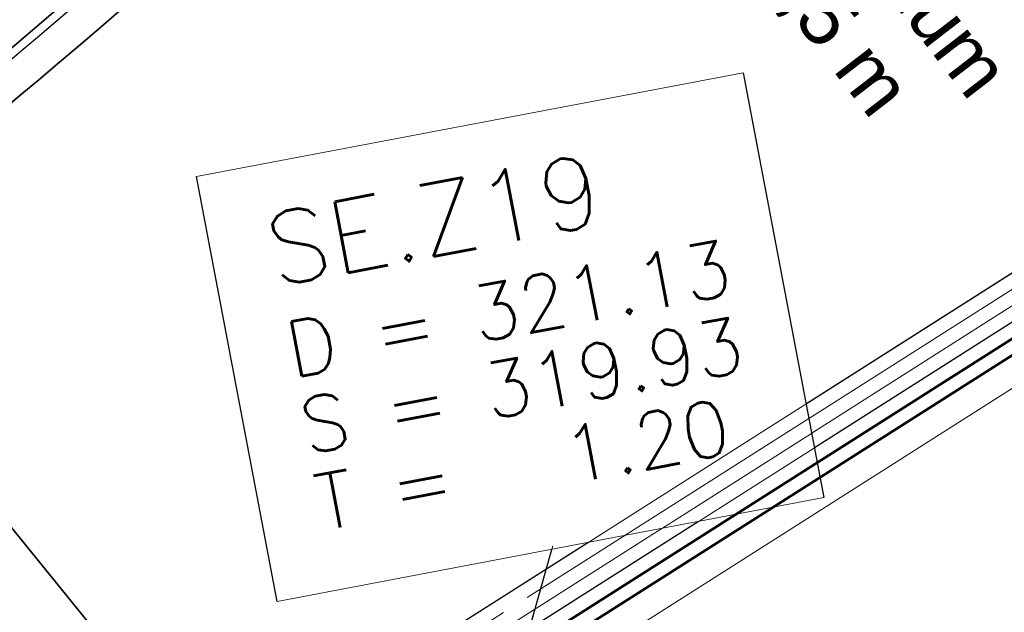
# Model space of a CAD drawing. Header units: metres. Extents: x -502 to 161, y -108 to 174.
# Tile 250 of 656: x -238.49 to -234.95, y -7.31 to -5.18. Entities that reach past the tile are written whole.
import ezdxf

# ---------------------------------------------------------------- set-up
doc = ezdxf.new("R2010")
doc.units = ezdxf.units.M
doc.header["$LTSCALE"] = 0.1
doc.linetypes.add('102', pattern=[101.6, 101.6, 0])
doc.layers.add('BRI31-005.05-5p02-Koordinierung Lageplan 4. BA ZOB West 2022-06-15', color=7, linetype='Continuous')
doc.layers.add('BRI31-005.06-5f07-Koordinierung Lageplan 4. BA ZOB Fernbusbahnh', color=7, linetype='Continuous')
doc.styles.add('Arial', font='arial.ttf')
doc.styles.add('Txt', font='txt_____.ttf')

msp = doc.modelspace()

# ---------------------------------------------------------------- linework, layer by layer
at = {"layer": 'BRI31-005.05-5p02-Koordinierung Lageplan 4. BA ZOB West 2022-06-15', "color": 1, "linetype": 'Continuous', "lineweight": 25, "true_color": 0xff0000, "transparency": 33554687}
msp.add_line((-237.4411, -10.156), (-236.5721, -7.0673), dxfattribs=at)
at = {"layer": 'BRI31-005.05-5p02-Koordinierung Lageplan 4. BA ZOB West 2022-06-15', "color": 250, "linetype": '102', "lineweight": 13, "true_color": 0x333333, "transparency": 33554687, "flags": 128}
for points in [[(-388.3711, -27.044), (-388.1111, -26.768), (-387.3021, -26.275), (-386.2901, -26.082), (-385.8951, -26.127), (-384.3321, -25.57), (-381.3501, -25.097), (-378.3751, -24.538), (-375.3391, -23.899), (-372.3621, -23.298), (-369.3961, -22.758), (-366.3091, -22.197), (-363.2291, -21.717), (-360.3071, -21.198), (-357.3051, -20.667), (-354.3051, -20.316), (-351.2821, -19.906), (-348.1491, -19.515), (-345.1741, -19.305), (-342.7761, -19.47), (-341.9801, -19.45), (-340.9081, -19.5), (-338.1101, -19.66), (-335.9611, -20.016), (-332.9441, -20.376), (-329.9471, -20.756), (-326.8811, -21.187), (-323.9021, -21.707), (-320.9621, -22.185), (-317.9051, -22.355), (-314.8601, -22.515), (-311.8991, -22.485), (-308.6741, -22.425), (-305.6461, -22.465), (-302.5931, -22.575), (-299.7291, -22.635), (-296.6871, -22.665), (-294.8361, -22.725), (-293.8261, -22.765), (-292.2421, -22.815), (-291.0111, -22.795), (-288.1261, -22.975), (-285.1201, -23.045), (-282.0401, -22.925), (-278.7471, -22.955), (-275.8171, -22.695), (-272.7271, -22.426), (-270.0311, -21.958), (-266.8101, -21.21), (-263.9691, -20.462), (-260.8811, -19.437), (-258.2421, -18.259), (-256.2691, -17.471), (-247.4081, -12.827), (-247.3801, -12.81), (-246.5931, -12.34), (-245.9071, -11.928), (-244.8661, -11.346), (-242.3171, -10.014), (-239.4721, -8.553), (-236.8871, -7.336), (-229.0131, -2.331), (-226.5791, -0.808), (-224.2461, 1.223), (-219.6451, 5.111), (-217.3171, 7.193), (-214.8151, 9.189), (-212.5341, 10.929), (-209.7971, 13.145), (-209.2361, 13.621), (-208.6251, 14.269), (-207.8561, 14.714), (-205.6521, 16.886), (-203.1891, 18.836), (-200.8911, 20.806), (-198.5211, 22.65), (-196.0841, 24.4), (-193.6921, 26.24), (-185.8871, 31.377), (-183.1941, 32.719), (-180.4431, 33.701), (-177.6441, 34.533), (-174.8691, 35.205), (-172.6601, 35.494), (-172.6341, 35.296)], [(-173.4671, 35.136), (-174.8231, 34.959), (-177.5781, 34.291), (-180.3651, 33.463), (-183.0961, 32.489), (-185.7631, 31.159), (-193.5461, 26.036), (-195.9341, 24.2), (-198.3711, 22.45), (-200.7331, 20.614), (-203.0291, 18.644), (-205.4861, 16.698), (-207.7041, 14.514), (-208.4671, 14.071), (-209.0641, 13.439), (-209.6371, 12.953), (-212.3801, 10.731), (-214.6611, 8.991), (-217.1551, 7.003), (-219.4811, 4.923), (-224.0841, 1.033), (-226.4291, -1.01), (-228.8811, -2.543), (-236.7671, -7.556), (-239.3621, -8.777), (-242.2021, -10.236), (-244.7461, -11.566), (-245.7811, -12.146), (-246.4651, -12.554), (-247.2481, -13.021), (-247.2801, -13.044), (-256.1651, -17.699), (-258.1441, -18.489), (-260.7911, -19.669), (-263.8971, -20.702), (-266.7501, -21.452), (-269.9811, -22.204), (-272.6951, -22.674), (-275.7951, -22.945), (-278.7371, -23.205), (-282.0381, -23.175), (-285.1181, -23.295), (-288.1361, -23.225), (-291.0171, -23.045), (-292.2441, -23.065), (-293.8361, -23.015), (-294.8461, -22.975), (-296.6931, -22.915), (-299.7331, -22.885), (-302.6011, -22.825), (-305.6521, -22.715), (-308.6741, -22.675), (-311.8971, -22.735), (-314.8661, -22.765), (-317.9171, -22.605), (-320.9901, -22.435), (-323.9441, -21.955), (-326.9211, -21.435), (-329.9791, -21.004), (-332.9741, -20.624), (-335.9951, -20.264), (-338.1431, -19.909), (-338.1111, -19.711), (-335.9671, -20.066), (-332.9501, -20.426), (-329.9531, -20.806), (-326.8891, -21.237), (-323.9101, -21.757), (-320.9681, -22.235), (-317.9071, -22.405), (-314.8621, -22.565), (-311.8991, -22.535), (-308.6741, -22.475), (-305.6481, -22.515), (-302.5951, -22.625), (-299.7291, -22.685), (-296.6891, -22.715), (-294.8381, -22.775), (-293.8281, -22.815), (-292.2421, -22.865), (-291.0131, -22.845), (-288.1281, -23.025), (-285.1201, -23.095), (-282.0401, -22.975), (-278.7451, -23.005), (-275.8131, -22.745), (-272.7211, -22.476), (-270.0211, -22.008), (-266.7981, -21.258), (-263.9551, -20.51), (-260.8631, -19.483), (-258.2221, -18.305), (-256.2491, -17.517), (-247.3841, -12.872), (-247.3561, -12.853), (-246.5671, -12.382), (-245.8811, -11.972), (-244.8421, -11.39), (-242.2941, -10.058), (-239.4501, -8.597), (-236.8631, -7.38), (-228.9871, -2.373), (-226.5491, -0.848), (-224.2141, 1.185), (-219.6131, 5.073), (-217.2851, 7.155), (-214.7851, 9.149), (-212.5041, 10.889), (-209.7651, 13.107), (-209.2021, 13.585), (-208.5931, 14.229), (-207.8261, 14.674), (-205.6181, 16.848), (-203.1571, 18.798), (-200.8591, 20.768), (-198.4911, 22.61), (-196.0541, 24.36), (-193.6621, 26.2), (-185.8631, 31.333), (-183.1741, 32.673), (-180.4271, 33.653), (-177.6301, 34.485), (-174.8591, 35.155), (-173.4931, 35.334), (-173.4671, 35.136)], [(-172.6341, 35.296), (-174.8331, 35.009), (-177.5921, 34.339), (-180.3811, 33.511), (-183.1161, 32.535), (-185.7871, 31.203), (-193.5761, 26.076), (-195.9641, 24.24), (-198.4011, 22.49), (-200.7651, 20.652), (-203.0611, 18.682), (-205.5201, 16.736), (-207.7341, 14.554), (-208.4991, 14.111), (-209.0981, 13.475), (-209.6691, 12.991), (-212.4101, 10.771), (-214.6911, 9.031), (-217.1871, 7.041), (-219.5131, 4.961), (-224.1161, 1.071), (-226.4591, -0.97), (-228.9071, -2.501), (-236.7911, -7.512), (-239.3841, -8.733), (-242.2251, -10.192), (-244.7701, -11.522), (-245.8071, -12.102), (-246.4911, -12.512), (-247.2761, -12.98), (-247.3081, -13.001), (-256.1851, -17.653), (-258.1641, -18.443), (-260.8091, -19.623), (-263.9111, -20.654), (-266.7621, -21.404), (-269.9911, -22.154), (-272.7011, -22.624), (-275.7991, -22.895), (-278.7391, -23.155), (-282.0381, -23.125), (-285.1181, -23.245), (-288.1341, -23.175), (-291.0151, -22.995), (-292.2441, -23.015), (-293.8341, -22.965), (-294.8441, -22.925), (-296.6911, -22.865), (-299.7331, -22.835), (-302.5991, -22.775), (-305.6501, -22.665), (-308.6741, -22.625), (-311.8971, -22.685), (-314.8641, -22.715), (-317.9151, -22.555), (-320.9841, -22.385), (-323.9361, -21.905), (-326.9131, -21.385), (-329.9731, -20.954), (-332.9681, -20.574), (-335.9891, -20.214), (-338.1321, -19.86), (-340.9181, -19.7), (-341.9821, -19.65), (-342.7801, -19.67), (-345.1741, -19.505), (-348.1291, -19.715), (-351.2561, -20.104), (-354.2791, -20.514), (-357.2751, -20.865), (-360.2731, -21.394), (-363.1971, -21.915), (-366.2751, -22.395), (-369.3601, -22.954), (-372.3241, -23.494), (-375.2991, -24.095), (-378.3351, -24.734), (-381.3161, -25.295), (-384.2821, -25.764), (-385.8711, -26.331), (-386.2821, -26.284), (-387.2281, -26.465), (-387.9831, -26.924), (-388.2471, -27.204)], [(-245.8581, -12.016), (-244.8171, -11.434), (-242.2701, -10.102), (-239.4281, -8.642), (-236.8391, -7.424), (-228.9611, -2.415), (-226.5191, -0.888), (-224.1811, 1.147), (-219.5801, 5.035), (-217.2531, 7.118), (-214.7541, 9.11), (-212.4731, 10.849), (-209.7331, 13.069), (-209.5751, 12.875), (-212.3191, 10.653), (-214.6001, 8.912), (-217.0911, 6.926), (-219.4161, 4.847), (-224.0191, 0.957), (-226.3691, -1.09), (-228.8271, -2.627), (-236.7191, -7.644), (-239.3181, -8.866), (-242.1541, -10.324), (-244.6991, -11.654), (-245.7361, -12.234), (-245.8581, -12.016)]]:
    msp.add_lwpolyline(points, dxfattribs=at)
at = {"layer": 'BRI31-005.05-5p02-Koordinierung Lageplan 4. BA ZOB West 2022-06-15', "color": 250, "linetype": 'Continuous', "lineweight": 25, "true_color": 0x333333, "transparency": 33554687, "flags": 128}
for points in [[(-239.4721, -8.553), (-236.8871, -7.336), (-229.0131, -2.331), (-226.5791, -0.808), (-224.2461, 1.223), (-219.6451, 5.111), (-217.3171, 7.193), (-214.8151, 9.189), (-212.5341, 10.929), (-209.7971, 13.145), (-209.2361, 13.621), (-208.6251, 14.269), (-207.8561, 14.714), (-205.6521, 16.886), (-203.1891, 18.836), (-200.8911, 20.806), (-198.5211, 22.65), (-196.0841, 24.4), (-193.6921, 26.24), (-185.8871, 31.377), (-183.1941, 32.719), (-180.4431, 33.701), (-177.6441, 34.533)], [(-177.5921, 34.339), (-180.3811, 33.511), (-183.1161, 32.535), (-185.7871, 31.203), (-193.5761, 26.076), (-195.9641, 24.24), (-198.4011, 22.49), (-200.7651, 20.652), (-203.0611, 18.682), (-205.5201, 16.736), (-207.7341, 14.554), (-208.4991, 14.111), (-209.0981, 13.475), (-209.6691, 12.991), (-212.4101, 10.771), (-214.6911, 9.031), (-217.1871, 7.041), (-219.5131, 4.961), (-224.1161, 1.071), (-226.4591, -0.97), (-228.9071, -2.501), (-236.7911, -7.512), (-239.3841, -8.733)]]:
    msp.add_lwpolyline(points, dxfattribs=at)
at = {"layer": 'BRI31-005.05-5p02-Koordinierung Lageplan 4. BA ZOB West 2022-06-15', "color": 1, "linetype": 'Continuous', "lineweight": 25, "true_color": 0xff0000, "transparency": 33554687, "flags": 128}
for points in [[(-208.5301, 14.15), (-209.1331, 13.512), (-209.7011, 13.03), (-212.4421, 10.81), (-214.7231, 9.07), (-217.2201, 7.079), (-219.5471, 4.998), (-224.1491, 1.109), (-226.4891, -0.929), (-228.9341, -2.458), (-236.8151, -7.468), (-239.4061, -8.687), (-242.2481, -10.147), (-244.7941, -11.478), (-245.8311, -12.059), (-246.5161, -12.468), (-247.3021, -12.937), (-247.3321, -12.958), (-256.2071, -17.608)], [(-237.8527, -5.7404), (-235.8877, -5.3678), (-235.5982, -6.8946), (-237.5632, -7.2672), (-237.8527, -5.7404)]]:
    msp.add_lwpolyline(points, dxfattribs=at)
at = {"layer": 'BRI31-005.05-5p02-Koordinierung Lageplan 4. BA ZOB West 2022-06-15', "color": 3, "linetype": 'Continuous', "lineweight": 50, "true_color": 0x00ff00, "transparency": 33554687, "flags": 128}
for points in [[(-208.9481, 13.562), (-209.0091, 13.498), (-209.0641, 13.439), (-209.1601, 13.358), (-209.3871, 13.165), (-209.6701, 12.991), (-212.4111, 10.771), (-214.6921, 9.031), (-217.1881, 7.041), (-219.5141, 4.96), (-224.1161, 1.071), (-226.4591, -0.969), (-228.9071, -2.5), (-236.7911, -7.512), (-239.3841, -8.732), (-242.2241, -10.191), (-244.7701, -11.522), (-245.8091, -12.103), (-245.9411, -12.171)], [(-208.8891, 13.479), (-208.9361, 13.429), (-208.9951, 13.366), (-209.0951, 13.282), (-209.3281, 13.084), (-209.6371, 12.953), (-212.3801, 10.732), (-214.6611, 8.992), (-217.1561, 7.003), (-219.4811, 4.922), (-224.0831, 1.033), (-226.4291, -1.009), (-228.8801, -2.542), (-236.7671, -7.556), (-239.3621, -8.777), (-242.2011, -10.235), (-244.7461, -11.566), (-245.7851, -12.147)]]:
    msp.add_lwpolyline(points, dxfattribs=at)
at = {"layer": 'BRI31-005.05-5p02-Koordinierung Lageplan 4. BA ZOB West 2022-06-15', "color": 3, "linetype": 'Continuous', "lineweight": 35, "true_color": 0x00ff00, "transparency": 33554687, "flags": 128}
for points in [[(-279.4058, -30.9235), (-270.9467, -26.7095, 0.095997), (-268.1607, -24.5758, -0.065942), (-264.8207, -21.6858, 0.025186), (-260.4856, -18.5119), (-255.5271, -14.4822, -0.005996), (-254.9201, -14.0009, -0.059186), (-248.3852, -10.0817, 0.078462), (-238.2914, -3.4889), (-238.2914, -3.4889, -0.100623), (-214.8444, 10.3949), (-214.8444, 10.3949), (-211.177, 9.7003), (-205.5504, 1.4442)], [(-205.711, 1.4137), (-211.266, 9.5645), (-214.833, 10.2401), (-214.833, 10.2401, 0.100475), (-238.1908, -3.6002), (-238.1908, -3.6002, -0.078462), (-248.3237, -10.2185), (-248.3237, -10.2185, 0.059186), (-254.8284, -14.1195), (-254.8284, -14.1195), (-254.8284, -14.1195, 0.005996), (-255.4325, -14.5986), (-255.4325, -14.5986), (-260.391, -18.6283, -0.025186), (-264.7383, -21.8111), (-264.7383, -21.8111, 0.065942), (-268.0485, -24.6753), (-268.0485, -24.6753), (-268.0485, -24.6753, -0.095997), (-270.8799, -26.8438), (-270.8799, -26.8438), (-279.3404, -31.0585)], [(-311.2459, -44.722), (-303.6354, -41.8968), (-298.4404, -39.6095), (-284.9949, -33.8889), (-279.275, -31.1935), (-270.813, -26.978, 0.095997), (-267.9364, -24.7749), (-267.9364, -24.7749, -0.065942), (-264.6559, -21.9364), (-264.6559, -21.9364, 0.025186), (-260.2964, -18.7447), (-255.3379, -14.715, -0.005996), (-254.7366, -14.2381), (-254.7366, -14.2381, -0.059186), (-248.2623, -10.3553), (-248.2623, -10.3553, 0.078462), (-238.0902, -3.7115), (-238.0902, -3.7115, -0.100327), (-214.8215, 10.0853), (-214.8215, 10.0853), (-211.3549, 9.4287), (-205.8717, 1.3831)], [(-206.0324, 1.3525), (-211.4439, 9.2929), (-214.81, 9.9304), (-214.81, 9.9304, 0.100178), (-237.9896, -3.8227), (-237.9896, -3.8227, -0.078462), (-248.2009, -10.4922), (-248.2009, -10.4922, 0.059186), (-254.6448, -14.3568), (-254.6448, -14.3568), (-254.6448, -14.3568, 0.005996), (-255.2433, -14.8314), (-255.2433, -14.8314), (-260.2018, -18.8611), (-260.2018, -18.8611, -0.025186), (-264.5735, -22.0618), (-264.5735, -22.0618), (-264.5735, -22.0618, 0.065942), (-267.8242, -24.8745), (-267.8242, -24.8745), (-267.8242, -24.8745, -0.095997), (-270.7461, -27.1123), (-270.7461, -27.1123), (-279.2096, -31.3285)], [(-279.1442, -31.4635), (-270.6792, -27.2466, 0.095997), (-267.712, -24.974), (-267.712, -24.974, -0.065942), (-264.4911, -22.1871), (-264.4911, -22.1871, 0.025186), (-260.1072, -18.9775), (-255.1487, -14.9478, -0.005996), (-254.553, -14.4754, -0.059186), (-248.1394, -10.629), (-248.1394, -10.629, 0.078462), (-237.889, -3.934), (-237.889, -3.934), (-237.889, -3.934, -0.100028), (-214.7984, 9.7756), (-214.7984, 9.7756), (-211.5329, 9.1571), (-206.1931, 1.3219)], [(-206.5145, 1.2608), (-211.7108, 8.8854), (-214.7752, 9.4658, 0.099728), (-237.6878, -4.1565, -0.078462), (-248.0165, -10.9027, 0.059186), (-254.3694, -14.7127, 0.005996), (-254.9595, -15.1806), (-259.918, -19.2103, -0.025186), (-264.3263, -22.4378, 0.065942), (-267.4876, -25.1732), (-267.4876, -25.1732, -0.095997), (-270.5454, -27.5151), (-270.5454, -27.5151), (-279.0133, -31.7335)], [(-278.9479, -31.8684), (-270.4786, -27.6493), (-270.4786, -27.6493, 0.095997), (-267.3754, -25.2727), (-267.3754, -25.2727, -0.065942), (-264.2439, -22.5631), (-264.2439, -22.5631, 0.025186), (-259.8234, -19.3267), (-259.8234, -19.3267), (-254.8649, -15.297, -0.005996), (-254.2777, -14.8313), (-254.2777, -14.8313, -0.059186), (-247.9551, -11.0396), (-247.9551, -11.0396, 0.078462), (-237.5872, -4.2677), (-237.5872, -4.2677, -0.099577), (-214.7635, 9.311), (-214.7635, 9.311), (-211.7997, 8.7496), (-206.6752, 1.2302)], [(-206.8358, 1.1996), (-211.8887, 8.6138), (-214.7518, 9.1561), (-214.7518, 9.1561, 0.099425), (-237.4866, -4.379), (-237.4866, -4.379, -0.078462), (-247.8937, -11.1764, 0.059186), (-254.1859, -14.95, 0.005996), (-254.7703, -15.4134), (-259.7288, -19.4431, -0.025186), (-264.1615, -22.6884, 0.065942), (-267.2632, -25.3723, -0.095997), (-270.4117, -27.7836), (-278.8825, -32.0034), (-284.6268, -34.7104), (-298.0829, -40.4355), (-303.2972, -42.7313), (-310.9253, -45.563), (-314.7666, -47.655, 0.354166), (-315.2467, -48.8186), (-312.9008, -56.6959), (-312.9008, -56.6959, 0.16104), (-309.3641, -61.7694), (-309.3641, -61.7694)], [(-278.8171, -32.1384), (-270.3448, -27.9179), (-270.3448, -27.9179, 0.095997), (-267.151, -25.4718), (-267.151, -25.4718), (-267.151, -25.4718, -0.065941), (-264.0791, -22.8138), (-264.0791, -22.8138), (-264.0791, -22.8138, 0.025186), (-259.6342, -19.5596), (-259.6342, -19.5596), (-254.6757, -15.5298, -0.005996), (-254.0941, -15.0686, -0.059186), (-247.8322, -11.3132, 0.078462), (-237.386, -4.4902), (-237.386, -4.4902, -0.099273), (-214.74, 9.0012), (-214.74, 9.0012), (-211.9777, 8.478), (-206.9965, 1.1691)]]:
    msp.add_lwpolyline(points, format="xyb", dxfattribs=at)
at = {"layer": 'BRI31-005.05-5p02-Koordinierung Lageplan 4. BA ZOB West 2022-06-15', "color": 1, "linetype": 'Continuous', "lineweight": 50, "true_color": 0xff0000, "transparency": 33554687, "flags": 128}
msp.add_lwpolyline([(-254.4612, -14.5941), (-254.4612, -14.5941, -0.059186), (-248.078, -10.7659), (-248.078, -10.7659, 0.078462), (-237.7884, -4.0452), (-237.7884, -4.0452, -0.099878), (-214.7868, 9.6207), (-214.7868, 9.6207), (-211.6218, 9.0212), (-206.3538, 1.2914)], format="xyb", dxfattribs=at)
at = {"layer": 'BRI31-005.05-5p02-Koordinierung Lageplan 4. BA ZOB West 2022-06-15', "color": 21, "linetype": 'Continuous', "lineweight": 25, "true_color": 0xff9f7f, "transparency": 33554687, "flags": 128}
msp.add_lwpolyline([(-247.8814, -11.2038), (-247.8814, -11.2038, 0.078447), (-237.4682, -4.4029), (-237.4682, -4.4029), (-237.4682, -4.4029, -0.100192), (-214.5516, 9.1945), (-214.5516, 9.1945)], format="xyb", dxfattribs=at)
at = {"layer": 'BRI31-005.05-5p02-Koordinierung Lageplan 4. BA ZOB West 2022-06-15', "color": 190, "linetype": 'Continuous', "lineweight": 35, "true_color": 0x7f00ff, "transparency": 33554687, "flags": 128}
msp.add_lwpolyline([(-230.6539, -6.6512, -0.392435), (-231.4603, -7.7466), (-236.4632, -8.6997), (-236.4632, -8.6997, -0.276179), (-237.4272, -8.3471), (-237.4272, -8.3471), (-241.9724, -2.7404)], format="xyb", dxfattribs=at)
at = {"layer": 'BRI31-005.05-5p02-Koordinierung Lageplan 4. BA ZOB West 2022-06-15', "color": 7, "linetype": 'Continuous', "lineweight": 18, "transparency": 33554687, "flags": 128}
msp.add_lwpolyline([(-237.8527, -5.7404), (-235.8877, -5.3678), (-235.5982, -6.8946), (-237.5632, -7.2672), (-237.8527, -5.7404)], dxfattribs=at)
at = {"layer": 'BRI31-005.06-5f07-Koordinierung Lageplan 4. BA ZOB Fernbusbahnh', "color": 1, "linetype": 'Continuous', "lineweight": 25, "true_color": 0xff0000, "transparency": 33554687}
msp.add_line((-237.4411, -10.156), (-236.5721, -7.0673), dxfattribs=at)
at = {"layer": 'BRI31-005.06-5f07-Koordinierung Lageplan 4. BA ZOB Fernbusbahnh', "color": 7, "linetype": 'Continuous', "lineweight": 18, "transparency": 33554687, "flags": 128}
msp.add_lwpolyline([(-237.8527, -5.7404), (-235.8877, -5.3678), (-235.5982, -6.8946), (-237.5632, -7.2672), (-237.8527, -5.7404)], dxfattribs=at)
at = {"layer": 'BRI31-005.06-5f07-Koordinierung Lageplan 4. BA ZOB Fernbusbahnh', "color": 1, "linetype": 'Continuous', "lineweight": 25, "true_color": 0xff0000, "transparency": 33554687, "flags": 128}
msp.add_lwpolyline([(-237.8527, -5.7404), (-235.8877, -5.3678), (-235.5982, -6.8946), (-237.5632, -7.2672), (-237.8527, -5.7404)], dxfattribs=at)

# ---------------------------------------------------------------- texts
at = {"layer": 'BRI31-005.06-5f07-Koordinierung Lageplan 4. BA ZOB Fernbusbahnh', "color": 1, "true_color": 0xff0000, "transparency": 33554687, "attachment_point": 1, "rotation": 10.737, "line_spacing_factor": 0.25, "style": 'Txt'}
for s, insert, char_height in [('SE.Z19', (-237.6189, -5.881), 0.26), ('D = 321.13', (-237.5455, -6.2681), 0.2), ('S = 319.93', (-237.4934, -6.5432), 0.2), ('T =   1.20', (-237.4412, -6.8183), 0.2)]:
    msp.add_mtext(s, dxfattribs=dict(at, insert=insert, char_height=char_height))

# ---------------------------------------------------------------- next in the draw order: wipeouts: each hides what was drawn before it
at = {"color": 255, "linetype": 'Continuous', "lineweight": 5, "transparency": 33554687}
msp.add_wipeout([(-237.8527, -5.7404), (-235.8877, -5.3678), (-235.5982, -6.8946), (-237.5632, -7.2672)], dxfattribs=at).dxf.layer = 'BRI31-005.06-5f07-Koordinierung Lageplan 4. BA ZOB Fernbusbahnh'

# ---------------------------------------------------------------- next in the draw order: linework, layer by layer
at = {"layer": 'BRI31-005.06-5f07-Koordinierung Lageplan 4. BA ZOB Fernbusbahnh', "color": 1, "linetype": 'Continuous', "lineweight": 20, "true_color": 0xff0000, "transparency": 33554687}
msp.add_line((-237.4411, -10.156), (-236.5721, -7.0673), dxfattribs=at)
at = {"layer": 'BRI31-005.06-5f07-Koordinierung Lageplan 4. BA ZOB Fernbusbahnh', "color": 250, "linetype": '102', "lineweight": 9, "true_color": 0x333333, "transparency": 33554687, "flags": 128}
for points in [[(-388.3711, -27.044), (-388.1111, -26.768), (-387.3021, -26.275), (-386.2901, -26.082), (-385.8951, -26.127), (-384.3321, -25.57), (-381.3501, -25.097), (-378.3751, -24.538), (-375.3391, -23.899), (-372.3621, -23.298), (-369.3961, -22.758), (-366.3091, -22.197), (-363.2291, -21.717), (-360.3071, -21.198), (-357.3051, -20.667), (-354.3051, -20.316), (-351.2821, -19.906), (-348.1491, -19.515), (-345.1741, -19.305), (-342.7761, -19.47), (-341.9801, -19.45), (-340.9081, -19.5), (-338.1101, -19.66), (-335.9611, -20.016), (-332.9441, -20.376), (-329.9471, -20.756), (-326.8811, -21.187), (-323.9021, -21.707), (-320.9621, -22.185), (-317.9051, -22.355), (-314.8601, -22.515), (-311.8991, -22.485), (-308.6741, -22.425), (-305.6461, -22.465), (-302.5931, -22.575), (-299.7291, -22.635), (-296.6871, -22.665), (-294.8361, -22.725), (-293.8261, -22.765), (-292.2421, -22.815), (-291.0111, -22.795), (-288.1261, -22.975), (-285.1201, -23.045), (-282.0401, -22.925), (-278.7471, -22.955), (-275.8171, -22.695), (-272.7271, -22.426), (-270.0311, -21.958), (-266.8101, -21.21), (-263.9691, -20.462), (-260.8811, -19.437), (-258.2421, -18.259), (-256.2691, -17.471), (-247.4081, -12.827), (-247.3801, -12.81), (-246.5931, -12.34), (-245.9071, -11.928), (-244.8661, -11.346), (-242.3171, -10.014), (-239.4721, -8.553), (-236.8871, -7.336), (-229.0131, -2.331), (-226.5791, -0.808), (-224.2461, 1.223), (-219.6451, 5.111), (-217.3171, 7.193), (-214.8151, 9.189), (-212.5341, 10.929), (-209.7971, 13.145), (-209.2361, 13.621), (-208.6251, 14.269), (-207.8561, 14.714), (-205.6521, 16.886), (-203.1891, 18.836), (-200.8911, 20.806), (-198.5211, 22.65), (-196.0841, 24.4), (-193.6921, 26.24), (-185.8871, 31.377), (-183.1941, 32.719), (-180.4431, 33.701), (-177.6441, 34.533), (-174.8691, 35.205), (-172.6601, 35.494), (-172.6341, 35.296)], [(-173.4671, 35.136), (-174.8231, 34.959), (-177.5781, 34.291), (-180.3651, 33.463), (-183.0961, 32.489), (-185.7631, 31.159), (-193.5461, 26.036), (-195.9341, 24.2), (-198.3711, 22.45), (-200.7331, 20.614), (-203.0291, 18.644), (-205.4861, 16.698), (-207.7041, 14.514), (-208.4671, 14.071), (-209.0641, 13.439), (-209.6371, 12.953), (-212.3801, 10.731), (-214.6611, 8.991), (-217.1551, 7.003), (-219.4811, 4.923), (-224.0841, 1.033), (-226.4291, -1.01), (-228.8811, -2.543), (-236.7671, -7.556), (-239.3621, -8.777), (-242.2021, -10.236), (-244.7461, -11.566), (-245.7811, -12.146), (-246.4651, -12.554), (-247.2481, -13.021), (-247.2801, -13.044), (-256.1651, -17.699), (-258.1441, -18.489), (-260.7911, -19.669), (-263.8971, -20.702), (-266.7501, -21.452), (-269.9811, -22.204), (-272.6951, -22.674), (-275.7951, -22.945), (-278.7371, -23.205), (-282.0381, -23.175), (-285.1181, -23.295), (-288.1361, -23.225), (-291.0171, -23.045), (-292.2441, -23.065), (-293.8361, -23.015), (-294.8461, -22.975), (-296.6931, -22.915), (-299.7331, -22.885), (-302.6011, -22.825), (-305.6521, -22.715), (-308.6741, -22.675), (-311.8971, -22.735), (-314.8661, -22.765), (-317.9171, -22.605), (-320.9901, -22.435), (-323.9441, -21.955), (-326.9211, -21.435), (-329.9791, -21.004), (-332.9741, -20.624), (-335.9951, -20.264), (-338.1431, -19.909), (-338.1111, -19.711), (-335.9671, -20.066), (-332.9501, -20.426), (-329.9531, -20.806), (-326.8891, -21.237), (-323.9101, -21.757), (-320.9681, -22.235), (-317.9071, -22.405), (-314.8621, -22.565), (-311.8991, -22.535), (-308.6741, -22.475), (-305.6481, -22.515), (-302.5951, -22.625), (-299.7291, -22.685), (-296.6891, -22.715), (-294.8381, -22.775), (-293.8281, -22.815), (-292.2421, -22.865), (-291.0131, -22.845), (-288.1281, -23.025), (-285.1201, -23.095), (-282.0401, -22.975), (-278.7451, -23.005), (-275.8131, -22.745), (-272.7211, -22.476), (-270.0211, -22.008), (-266.7981, -21.258), (-263.9551, -20.51), (-260.8631, -19.483), (-258.2221, -18.305), (-256.2491, -17.517), (-247.3841, -12.872), (-247.3561, -12.853), (-246.5671, -12.382), (-245.8811, -11.972), (-244.8421, -11.39), (-242.2941, -10.058), (-239.4501, -8.597), (-236.8631, -7.38), (-228.9871, -2.373), (-226.5491, -0.848), (-224.2141, 1.185), (-219.6131, 5.073), (-217.2851, 7.155), (-214.7851, 9.149), (-212.5041, 10.889), (-209.7651, 13.107), (-209.2021, 13.585), (-208.5931, 14.229), (-207.8261, 14.674), (-205.6181, 16.848), (-203.1571, 18.798), (-200.8591, 20.768), (-198.4911, 22.61), (-196.0541, 24.36), (-193.6621, 26.2), (-185.8631, 31.333), (-183.1741, 32.673), (-180.4271, 33.653), (-177.6301, 34.485), (-174.8591, 35.155), (-173.4931, 35.334), (-173.4671, 35.136)], [(-172.6341, 35.296), (-174.8331, 35.009), (-177.5921, 34.339), (-180.3811, 33.511), (-183.1161, 32.535), (-185.7871, 31.203), (-193.5761, 26.076), (-195.9641, 24.24), (-198.4011, 22.49), (-200.7651, 20.652), (-203.0611, 18.682), (-205.5201, 16.736), (-207.7341, 14.554), (-208.4991, 14.111), (-209.0981, 13.475), (-209.6691, 12.991), (-212.4101, 10.771), (-214.6911, 9.031), (-217.1871, 7.041), (-219.5131, 4.961), (-224.1161, 1.071), (-226.4591, -0.97), (-228.9071, -2.501), (-236.7911, -7.512), (-239.3841, -8.733), (-242.2251, -10.192), (-244.7701, -11.522), (-245.8071, -12.102), (-246.4911, -12.512), (-247.2761, -12.98), (-247.3081, -13.001), (-256.1851, -17.653), (-258.1641, -18.443), (-260.8091, -19.623), (-263.9111, -20.654), (-266.7621, -21.404), (-269.9911, -22.154), (-272.7011, -22.624), (-275.7991, -22.895), (-278.7391, -23.155), (-282.0381, -23.125), (-285.1181, -23.245), (-288.1341, -23.175), (-291.0151, -22.995), (-292.2441, -23.015), (-293.8341, -22.965), (-294.8441, -22.925), (-296.6911, -22.865), (-299.7331, -22.835), (-302.5991, -22.775), (-305.6501, -22.665), (-308.6741, -22.625), (-311.8971, -22.685), (-314.8641, -22.715), (-317.9151, -22.555), (-320.9841, -22.385), (-323.9361, -21.905), (-326.9131, -21.385), (-329.9731, -20.954), (-332.9681, -20.574), (-335.9891, -20.214), (-338.1321, -19.86), (-340.9181, -19.7), (-341.9821, -19.65), (-342.7801, -19.67), (-345.1741, -19.505), (-348.1291, -19.715), (-351.2561, -20.104), (-354.2791, -20.514), (-357.2751, -20.865), (-360.2731, -21.394), (-363.1971, -21.915), (-366.2751, -22.395), (-369.3601, -22.954), (-372.3241, -23.494), (-375.2991, -24.095), (-378.3351, -24.734), (-381.3161, -25.295), (-384.2821, -25.764), (-385.8711, -26.331), (-386.2821, -26.284), (-387.2281, -26.465), (-387.9831, -26.924), (-388.2471, -27.204)], [(-245.8581, -12.016), (-244.8171, -11.434), (-242.2701, -10.102), (-239.4281, -8.642), (-236.8391, -7.424), (-228.9611, -2.415), (-226.5191, -0.888), (-224.1811, 1.147), (-219.5801, 5.035), (-217.2531, 7.118), (-214.7541, 9.11), (-212.4731, 10.849), (-209.7331, 13.069), (-209.5751, 12.875), (-212.3191, 10.653), (-214.6001, 8.912), (-217.0911, 6.926), (-219.4161, 4.847), (-224.0191, 0.957), (-226.3691, -1.09), (-228.8271, -2.627), (-236.7191, -7.644), (-239.3181, -8.866), (-242.1541, -10.324), (-244.6991, -11.654), (-245.7361, -12.234), (-245.8581, -12.016)]]:
    msp.add_lwpolyline(points, dxfattribs=at)
at = {"layer": 'BRI31-005.06-5f07-Koordinierung Lageplan 4. BA ZOB Fernbusbahnh', "color": 250, "linetype": 'Continuous', "lineweight": 20, "true_color": 0x333333, "transparency": 33554687, "flags": 128}
for points in [[(-239.4721, -8.553), (-236.8871, -7.336), (-229.0131, -2.331), (-226.5791, -0.808), (-224.2461, 1.223), (-219.6451, 5.111), (-217.3171, 7.193), (-214.8151, 9.189), (-212.5341, 10.929), (-209.7971, 13.145), (-209.2361, 13.621), (-208.6251, 14.269), (-207.8561, 14.714), (-205.6521, 16.886), (-203.1891, 18.836), (-200.8911, 20.806), (-198.5211, 22.65), (-196.0841, 24.4), (-193.6921, 26.24), (-185.8871, 31.377), (-183.1941, 32.719), (-180.4431, 33.701), (-177.6441, 34.533)], [(-177.5921, 34.339), (-180.3811, 33.511), (-183.1161, 32.535), (-185.7871, 31.203), (-193.5761, 26.076), (-195.9641, 24.24), (-198.4011, 22.49), (-200.7651, 20.652), (-203.0611, 18.682), (-205.5201, 16.736), (-207.7341, 14.554), (-208.4991, 14.111), (-209.0981, 13.475), (-209.6691, 12.991), (-212.4101, 10.771), (-214.6911, 9.031), (-217.1871, 7.041), (-219.5131, 4.961), (-224.1161, 1.071), (-226.4591, -0.97), (-228.9071, -2.501), (-236.7911, -7.512), (-239.3841, -8.733)]]:
    msp.add_lwpolyline(points, dxfattribs=at)
at = {"layer": 'BRI31-005.06-5f07-Koordinierung Lageplan 4. BA ZOB Fernbusbahnh', "color": 1, "linetype": 'Continuous', "lineweight": 20, "true_color": 0xff0000, "transparency": 33554687, "flags": 128}
for points in [[(-208.5301, 14.15), (-209.1331, 13.512), (-209.7011, 13.03), (-212.4421, 10.81), (-214.7231, 9.07), (-217.2201, 7.079), (-219.5471, 4.998), (-224.1491, 1.109), (-226.4891, -0.929), (-228.9341, -2.458), (-236.8151, -7.468), (-239.4061, -8.687), (-242.2481, -10.147), (-244.7941, -11.478), (-245.8311, -12.059), (-246.5161, -12.468), (-247.3021, -12.937), (-247.3321, -12.958), (-256.2071, -17.608)], [(-237.8527, -5.7404), (-235.8877, -5.3678), (-235.5982, -6.8946), (-237.5632, -7.2672), (-237.8527, -5.7404)]]:
    msp.add_lwpolyline(points, dxfattribs=at)
at = {"layer": 'BRI31-005.06-5f07-Koordinierung Lageplan 4. BA ZOB Fernbusbahnh', "color": 3, "linetype": 'Continuous', "lineweight": 50, "true_color": 0x00ff00, "transparency": 33554687, "flags": 128}
for points in [[(-208.9481, 13.562), (-209.0091, 13.498), (-209.0641, 13.439), (-209.1601, 13.358), (-209.3871, 13.165), (-209.6701, 12.991), (-212.4111, 10.771), (-214.6921, 9.031), (-217.1881, 7.041), (-219.5141, 4.96), (-224.1161, 1.071), (-226.4591, -0.969), (-228.9071, -2.5), (-236.7911, -7.512), (-239.3841, -8.732), (-242.2241, -10.191), (-244.7701, -11.522), (-245.8091, -12.103), (-245.9411, -12.171)], [(-208.8891, 13.479), (-208.9361, 13.429), (-208.9951, 13.366), (-209.0951, 13.282), (-209.3281, 13.084), (-209.6371, 12.953), (-212.3801, 10.732), (-214.6611, 8.992), (-217.1561, 7.003), (-219.4811, 4.922), (-224.0831, 1.033), (-226.4291, -1.009), (-228.8801, -2.542), (-236.7671, -7.556), (-239.3621, -8.777), (-242.2011, -10.235), (-244.7461, -11.566), (-245.7851, -12.147)]]:
    msp.add_lwpolyline(points, dxfattribs=at)
at = {"layer": 'BRI31-005.06-5f07-Koordinierung Lageplan 4. BA ZOB Fernbusbahnh', "color": 3, "linetype": 'Continuous', "lineweight": 30, "true_color": 0x00ff00, "transparency": 33554687, "flags": 128}
for points in [[(-279.4058, -30.9235), (-270.9467, -26.7095, 0.095997), (-268.1607, -24.5758, -0.065942), (-264.8207, -21.6858, 0.025186), (-260.4856, -18.5119), (-255.5271, -14.4822, -0.005996), (-254.9201, -14.0009, -0.059186), (-248.3852, -10.0817, 0.078462), (-238.2914, -3.4889), (-238.2914, -3.4889, -0.100623), (-214.8444, 10.3949), (-214.8444, 10.3949), (-211.177, 9.7003), (-205.5504, 1.4442)], [(-205.711, 1.4137), (-211.266, 9.5645), (-214.833, 10.2401), (-214.833, 10.2401, 0.100475), (-238.1908, -3.6002), (-238.1908, -3.6002, -0.078462), (-248.3237, -10.2185), (-248.3237, -10.2185, 0.059186), (-254.8284, -14.1195), (-254.8284, -14.1195), (-254.8284, -14.1195, 0.005996), (-255.4325, -14.5986), (-255.4325, -14.5986), (-260.391, -18.6283, -0.025186), (-264.7383, -21.8111), (-264.7383, -21.8111, 0.065942), (-268.0485, -24.6753), (-268.0485, -24.6753), (-268.0485, -24.6753, -0.095997), (-270.8799, -26.8438), (-270.8799, -26.8438), (-279.3404, -31.0585)], [(-311.2459, -44.722), (-303.6354, -41.8968), (-298.4404, -39.6095), (-284.9949, -33.8889), (-279.275, -31.1935), (-270.813, -26.978, 0.095997), (-267.9364, -24.7749), (-267.9364, -24.7749, -0.065942), (-264.6559, -21.9364), (-264.6559, -21.9364, 0.025186), (-260.2964, -18.7447), (-255.3379, -14.715, -0.005996), (-254.7366, -14.2381), (-254.7366, -14.2381, -0.059186), (-248.2623, -10.3553), (-248.2623, -10.3553, 0.078462), (-238.0902, -3.7115), (-238.0902, -3.7115, -0.100327), (-214.8215, 10.0853), (-214.8215, 10.0853), (-211.3549, 9.4287), (-205.8717, 1.3831)], [(-206.0324, 1.3525), (-211.4439, 9.2929), (-214.81, 9.9304), (-214.81, 9.9304, 0.100178), (-237.9896, -3.8227), (-237.9896, -3.8227, -0.078462), (-248.2009, -10.4922), (-248.2009, -10.4922, 0.059186), (-254.6448, -14.3568), (-254.6448, -14.3568), (-254.6448, -14.3568, 0.005996), (-255.2433, -14.8314), (-255.2433, -14.8314), (-260.2018, -18.8611), (-260.2018, -18.8611, -0.025186), (-264.5735, -22.0618), (-264.5735, -22.0618), (-264.5735, -22.0618, 0.065942), (-267.8242, -24.8745), (-267.8242, -24.8745), (-267.8242, -24.8745, -0.095997), (-270.7461, -27.1123), (-270.7461, -27.1123), (-279.2096, -31.3285)], [(-279.1442, -31.4635), (-270.6792, -27.2466, 0.095997), (-267.712, -24.974), (-267.712, -24.974, -0.065942), (-264.4911, -22.1871), (-264.4911, -22.1871, 0.025186), (-260.1072, -18.9775), (-255.1487, -14.9478, -0.005996), (-254.553, -14.4754, -0.059186), (-248.1394, -10.629), (-248.1394, -10.629, 0.078462), (-237.889, -3.934), (-237.889, -3.934), (-237.889, -3.934, -0.100028), (-214.7984, 9.7756), (-214.7984, 9.7756), (-211.5329, 9.1571), (-206.1931, 1.3219)], [(-206.5145, 1.2608), (-211.7108, 8.8854), (-214.7752, 9.4658, 0.099728), (-237.6878, -4.1565, -0.078462), (-248.0165, -10.9027, 0.059186), (-254.3694, -14.7127, 0.005996), (-254.9595, -15.1806), (-259.918, -19.2103, -0.025186), (-264.3263, -22.4378, 0.065942), (-267.4876, -25.1732), (-267.4876, -25.1732, -0.095997), (-270.5454, -27.5151), (-270.5454, -27.5151), (-279.0133, -31.7335)], [(-278.9479, -31.8684), (-270.4786, -27.6493), (-270.4786, -27.6493, 0.095997), (-267.3754, -25.2727), (-267.3754, -25.2727, -0.065942), (-264.2439, -22.5631), (-264.2439, -22.5631, 0.025186), (-259.8234, -19.3267), (-259.8234, -19.3267), (-254.8649, -15.297, -0.005996), (-254.2777, -14.8313), (-254.2777, -14.8313, -0.059186), (-247.9551, -11.0396), (-247.9551, -11.0396, 0.078462), (-237.5872, -4.2677), (-237.5872, -4.2677, -0.099577), (-214.7635, 9.311), (-214.7635, 9.311), (-211.7997, 8.7496), (-206.6752, 1.2302)], [(-206.8358, 1.1996), (-211.8887, 8.6138), (-214.7518, 9.1561), (-214.7518, 9.1561, 0.099425), (-237.4866, -4.379), (-237.4866, -4.379, -0.078462), (-247.8937, -11.1764, 0.059186), (-254.1859, -14.95, 0.005996), (-254.7703, -15.4134), (-259.7288, -19.4431, -0.025186), (-264.1615, -22.6884, 0.065942), (-267.2632, -25.3723, -0.095997), (-270.4117, -27.7836), (-278.8825, -32.0034), (-284.6268, -34.7104), (-298.0829, -40.4355), (-303.2972, -42.7313), (-310.9253, -45.563), (-314.7666, -47.655, 0.354166), (-315.2467, -48.8186), (-312.9008, -56.6959, 0.103821), (-310.9737, -60.2545)], [(-309.821, -45.313), (-303.2408, -42.8703), (-298.0233, -40.5732), (-284.5654, -34.8473), (-278.8171, -32.1384), (-270.3448, -27.9179), (-270.3448, -27.9179, 0.095997), (-267.151, -25.4718), (-267.151, -25.4718), (-267.151, -25.4718, -0.065941), (-264.0791, -22.8138), (-264.0791, -22.8138), (-264.0791, -22.8138, 0.025186), (-259.6342, -19.5596), (-259.6342, -19.5596), (-254.6757, -15.5298, -0.005996), (-254.0941, -15.0686, -0.059186), (-247.8322, -11.3132, 0.078462), (-237.386, -4.4902), (-237.386, -4.4902, -0.099273), (-214.74, 9.0012), (-214.74, 9.0012), (-211.9777, 8.478), (-206.9965, 1.1691)]]:
    msp.add_lwpolyline(points, format="xyb", dxfattribs=at)
at = {"layer": 'BRI31-005.06-5f07-Koordinierung Lageplan 4. BA ZOB Fernbusbahnh', "color": 1, "linetype": 'Continuous', "lineweight": 50, "true_color": 0xff0000, "transparency": 33554687, "flags": 128}
msp.add_lwpolyline([(-254.4612, -14.5941), (-254.4612, -14.5941, -0.059186), (-248.078, -10.7659), (-248.078, -10.7659, 0.078462), (-237.7884, -4.0452), (-237.7884, -4.0452, -0.099878), (-214.7868, 9.6207), (-214.7868, 9.6207), (-211.6218, 9.0212), (-206.3538, 1.2914)], format="xyb", dxfattribs=at)
at = {"layer": 'BRI31-005.06-5f07-Koordinierung Lageplan 4. BA ZOB Fernbusbahnh', "color": 190, "linetype": 'Continuous', "lineweight": 30, "true_color": 0x7f00ff, "transparency": 33554687, "flags": 128}
msp.add_lwpolyline([(-230.6539, -6.6512, -0.392435), (-231.4603, -7.7466), (-236.4632, -8.6997), (-236.4632, -8.6997, -0.276179), (-237.4272, -8.3471), (-237.4272, -8.3471), (-241.9724, -2.7404)], format="xyb", dxfattribs=at)
at = {"layer": 'BRI31-005.06-5f07-Koordinierung Lageplan 4. BA ZOB Fernbusbahnh', "color": 7, "linetype": 'Continuous', "lineweight": 13, "transparency": 33554687, "flags": 128}
msp.add_lwpolyline([(-237.8527, -5.7404), (-235.8877, -5.3678), (-235.5982, -6.8946), (-237.5632, -7.2672), (-237.8527, -5.7404)], dxfattribs=at)

# ---------------------------------------------------------------- next in the draw order: texts
at = {"layer": 'BRI31-005.06-5f07-Koordinierung Lageplan 4. BA ZOB Fernbusbahnh', "color": 1, "true_color": 0xff0000, "transparency": 33554687, "attachment_point": 1, "line_spacing_factor": 0.25}
for s, insert, char_height, rotation, style in [('Abstand 1. KSR zum', (-236.4987, -3.3), 0.2, 307.6426, 'Arial'), ('gepl. Baum > 2,5 m', (-236.7521, -3.4955), 0.2, 307.6426, 'Arial'), ('SE.Z19', (-237.6189, -5.881), 0.26, 10.737, 'Txt'), ('D = 321.13', (-237.5455, -6.2681), 0.2, 10.737, 'Txt'), ('S = 319.93', (-237.4934, -6.5432), 0.2, 10.737, 'Txt'), ('T =   1.20', (-237.4412, -6.8183), 0.2, 10.737, 'Txt')]:
    msp.add_mtext(s, dxfattribs=dict(at, insert=insert, char_height=char_height, rotation=rotation, style=style))

doc.saveas('drawing.dxf')
